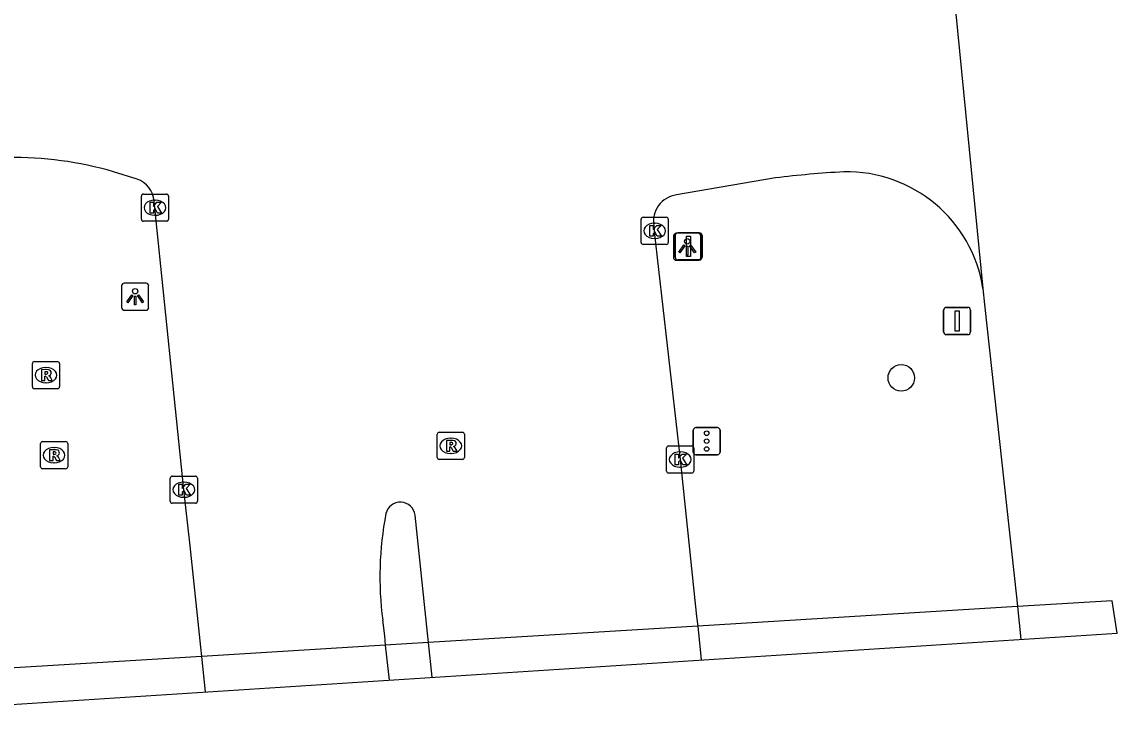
# Model space of a CAD drawing. Extents: x 160026 to 161302, y 384757 to 385701.
# Drawn here: x 161261.8 to 161302.13, y 384874.43 to 384900.03 of the extents above; entities that cross this region are included whole.
import ezdxf

# ---------------------------------------------------------------- set-up
doc = ezdxf.new("R2010")
doc.units = 0
for name, color, linetype in [('IMGEO_Boom', 7, 'Continuous'), ('IMGEO_Kolk', 7, 'Continuous'), ('IMGEO_Lichtpunt', 7, 'Continuous'), ('IMGEO_OVBaan_gesloten', 7, 'Continuous'), ('IMGEO_Portaal', 7, 'Continuous'), ('IMGEO_Rijbaan_regionaal_gesloten', 7, 'Continuous'), ('IMGEO_Rioolput', 7, 'Continuous'), ('IMGEO_Tunneldeel', 7, 'Continuous'), ('IMGEO_Verkeersbordpaal', 7, 'Continuous'), ('IMGEO_Verkeersregelinstallatiepaal', 7, 'Continuous')]:
    doc.layers.add(name, color=color, linetype=linetype)

msp = doc.modelspace()

# ---------------------------------------------------------------- linework, layer by layer
at = {"layer": 'IMGEO_Boom'}
msp.add_circle((161294.179, 384886.919), 0.489, dxfattribs=at)
at = {"layer": 'IMGEO_Kolk'}
for p, q in [((161266.195, 384892.761), (161266.195, 384893.613)), ((161266.27, 384893.687), (161267.122, 384893.687)), ((161266.683, 384893.467), (161266.708, 384893.467)), ((161267.196, 384893.613), (161267.196, 384892.761)), ((161267.122, 384892.687), (161266.27, 384892.687)), ((161266.706, 384892.907), (161266.681, 384892.907)), ((161284.598, 384891.906), (161284.598, 384892.758)), ((161284.673, 384892.832), (161285.525, 384892.832)), ((161285.599, 384892.758), (161285.599, 384891.906)), ((161285.086, 384892.612), (161285.111, 384892.612)), ((161285.525, 384891.832), (161284.673, 384891.832)), ((161285.109, 384892.052), (161285.084, 384892.052)), ((161285.536, 384883.487), (161285.536, 384884.339)), ((161285.611, 384884.413), (161286.463, 384884.413)), ((161286.024, 384884.193), (161286.049, 384884.193)), ((161286.537, 384884.339), (161286.537, 384883.487)), ((161286.463, 384883.413), (161285.611, 384883.413)), ((161286.047, 384883.633), (161286.022, 384883.633)), ((161267.259, 384882.375), (161267.259, 384883.227)), ((161267.334, 384883.301), (161268.186, 384883.301)), ((161267.747, 384883.081), (161267.772, 384883.081)), ((161268.26, 384883.227), (161268.26, 384882.375)), ((161268.186, 384882.301), (161267.334, 384882.301)), ((161267.77, 384882.521), (161267.745, 384882.521))]:
    msp.add_line(p, q, dxfattribs=at)
for points in [[(161266.195, 384892.761), (161266.195, 384893.613)], [(161266.27, 384893.687), (161267.122, 384893.687)], [(161267.196, 384893.613), (161267.196, 384892.761)], [(161266.516, 384893.387), (161266.639, 384893.387), (161266.639, 384893.236), (161266.769, 384893.387), (161266.933, 384893.387), (161266.787, 384893.236), (161266.94, 384892.987), (161266.788, 384892.987), (161266.703, 384893.151), (161266.639, 384893.084), (161266.639, 384892.987), (161266.516, 384892.987), (161266.516, 384893.387)], [(161267.122, 384892.687), (161266.27, 384892.687)], [(161284.598, 384891.906), (161284.598, 384892.758)], [(161284.673, 384892.832), (161285.525, 384892.832)], [(161285.599, 384892.758), (161285.599, 384891.906)], [(161284.919, 384892.532), (161285.042, 384892.532), (161285.042, 384892.381), (161285.172, 384892.532), (161285.336, 384892.532), (161285.19, 384892.381), (161285.343, 384892.132), (161285.191, 384892.132), (161285.106, 384892.296), (161285.042, 384892.229), (161285.042, 384892.132), (161284.919, 384892.132), (161284.919, 384892.532)], [(161285.525, 384891.832), (161284.673, 384891.832)], [(161285.536, 384883.487), (161285.536, 384884.339)], [(161285.611, 384884.413), (161286.463, 384884.413)], [(161286.537, 384884.339), (161286.537, 384883.487)], [(161285.857, 384884.113), (161285.98, 384884.113), (161285.98, 384883.962), (161286.11, 384884.113), (161286.274, 384884.113), (161286.128, 384883.962), (161286.281, 384883.713), (161286.129, 384883.713), (161286.044, 384883.877), (161285.98, 384883.81), (161285.98, 384883.713), (161285.857, 384883.713), (161285.857, 384884.113)], [(161286.463, 384883.413), (161285.611, 384883.413)], [(161267.259, 384882.375), (161267.259, 384883.227)], [(161267.334, 384883.301), (161268.186, 384883.301)], [(161267.58, 384883.001), (161267.703, 384883.001), (161267.703, 384882.85), (161267.833, 384883.001), (161267.997, 384883.001), (161267.851, 384882.85), (161268.004, 384882.601), (161267.852, 384882.601), (161267.767, 384882.765), (161267.703, 384882.698), (161267.703, 384882.601), (161267.58, 384882.601), (161267.58, 384883.001)], [(161268.26, 384883.227), (161268.26, 384882.375)], [(161268.186, 384882.301), (161267.334, 384882.301)]]:
    msp.add_lwpolyline(points, dxfattribs=at)
for centre, start, end in [((161266.272, 384893.611), 91.552, 178.448), ((161266.272, 384893.611), 91.552, 178.448), ((161267.12, 384893.611), 1.552, 88.448), ((161267.12, 384893.611), 1.552, 88.448), ((161266.272, 384892.763), 181.552, 268.448), ((161266.272, 384892.763), 181.552, 268.448), ((161267.12, 384892.763), 271.552, 358.448), ((161267.12, 384892.763), 271.552, 358.448), ((161284.675, 384892.756), 91.552, 178.448), ((161284.675, 384892.756), 91.552, 178.448), ((161285.523, 384892.756), 1.552, 88.448), ((161285.523, 384892.756), 1.552, 88.448), ((161284.675, 384891.908), 181.552, 268.448), ((161284.675, 384891.908), 181.552, 268.448), ((161285.523, 384891.908), 271.552, 358.448), ((161285.523, 384891.908), 271.552, 358.448), ((161285.613, 384884.337), 91.552, 178.448), ((161285.613, 384884.337), 91.552, 178.448), ((161286.461, 384884.337), 1.552, 88.448), ((161286.461, 384884.337), 1.552, 88.448), ((161285.613, 384883.489), 181.552, 268.448), ((161285.613, 384883.489), 181.552, 268.448), ((161286.461, 384883.489), 271.552, 358.448), ((161286.461, 384883.489), 271.552, 358.448), ((161267.336, 384883.225), 91.552, 178.448), ((161267.336, 384883.225), 91.552, 178.448), ((161268.184, 384883.225), 1.552, 88.448), ((161268.184, 384883.225), 1.552, 88.448), ((161267.336, 384882.377), 181.552, 268.448), ((161267.336, 384882.377), 181.552, 268.448), ((161268.184, 384882.377), 271.552, 358.448), ((161268.184, 384882.377), 271.552, 358.448)]:
    msp.add_arc(centre, 0.0765, start, end, dxfattribs=at)
for centre, major_axis, ratio, start_param, end_param in [((161266.682, 384893.187), (-0.387, 0.002), 0.722429, 4.712389, 7.853982), ((161266.707, 384893.187), (-0.39, 0.002), 0.717154, 1.570796, 4.712389), ((161285.085, 384892.332), (-0.387, 0.002), 0.722429, 4.712389, 7.853982), ((161285.11, 384892.332), (-0.39, 0.002), 0.717154, 1.570796, 4.712389), ((161286.023, 384883.913), (-0.387, 0.002), 0.722429, 4.712389, 7.853982), ((161286.048, 384883.913), (-0.39, 0.002), 0.717154, 1.570796, 4.712389), ((161267.746, 384882.801), (-0.387, 0.002), 0.722429, 4.712389, 7.853982), ((161267.771, 384882.801), (-0.39, 0.002), 0.717154, 1.570796, 4.712389)]:
    msp.add_ellipse(centre, major_axis=major_axis, ratio=ratio, start_param=start_param, end_param=end_param, dxfattribs=at)
at = {"layer": 'IMGEO_Lichtpunt'}
for p, q in [((161286.699, 384892.245), (161285.891, 384892.245)), ((161286.699, 384892.245), (161285.891, 384892.245)), ((161285.797, 384892.15), (161285.797, 384891.343)), ((161285.797, 384892.15), (161285.797, 384891.343)), ((161286.793, 384891.343), (161286.793, 384892.15)), ((161286.793, 384891.343), (161286.793, 384892.15)), ((161285.891, 384891.249), (161286.699, 384891.249)), ((161285.891, 384891.249), (161286.699, 384891.249)), ((161265.468, 384890.313), (161265.468, 384889.506)), ((161265.468, 384890.313), (161265.468, 384889.506)), ((161266.37, 384890.408), (161265.562, 384890.408)), ((161266.37, 384890.408), (161265.562, 384890.408)), ((161266.464, 384889.506), (161266.464, 384890.313)), ((161266.464, 384889.506), (161266.464, 384890.313)), ((161265.562, 384889.412), (161266.37, 384889.412)), ((161265.562, 384889.412), (161266.37, 384889.412))]:
    msp.add_line(p, q, dxfattribs=at)
for points in [[(161286.171, 384891.814), (161286.21, 384891.786), (161286.022, 384891.524), (161285.984, 384891.551), (161286.171, 384891.814)], [(161286.273, 384891.766), (161286.32, 384891.766), (161286.32, 384891.444), (161286.273, 384891.444), (161286.273, 384891.766)], [(161286.383, 384891.786), (161286.421, 384891.813), (161286.608, 384891.551), (161286.569, 384891.523), (161286.383, 384891.786)], [(161265.842, 384889.977), (161265.881, 384889.949), (161265.693, 384889.687), (161265.655, 384889.714), (161265.842, 384889.977)], [(161265.944, 384889.929), (161265.991, 384889.929), (161265.991, 384889.607), (161265.944, 384889.607), (161265.944, 384889.929)], [(161266.054, 384889.949), (161266.092, 384889.976), (161266.279, 384889.714), (161266.24, 384889.686), (161266.054, 384889.949)]]:
    msp.add_lwpolyline(points, dxfattribs=at)
for centre in [(161286.296, 384891.948), (161265.967, 384890.111)]:
    msp.add_circle(centre, 0.0994, dxfattribs=at)
for centre, start, end in [((161285.891, 384892.15), 90, 180), ((161285.891, 384892.15), 90, 180), ((161286.699, 384892.15), 0, 90), ((161286.699, 384892.15), 0, 90), ((161285.891, 384891.343), 180, 270), ((161285.891, 384891.343), 180, 270), ((161286.699, 384891.343), 270, 0), ((161286.699, 384891.343), 270, 360), ((161265.562, 384890.313), 90, 180), ((161265.562, 384890.313), 90, 180), ((161266.37, 384890.313), 0, 90), ((161266.37, 384890.313), 0, 90), ((161265.562, 384889.506), 180, 270), ((161265.562, 384889.506), 180, 270), ((161266.37, 384889.506), 270, 0), ((161266.37, 384889.506), 270, 360)]:
    msp.add_arc(centre, 0.0946, start, end, dxfattribs=at)
at = {"layer": 'IMGEO_OVBaan_gesloten'}
for points in [[(161296.044, 384901.838), (161297.186, 384890.215)], [(161297.186, 384890.215), (161297.245, 384889.619), (161298.417, 384878.861), (161298.456, 384878.497), (161298.587, 384877.294)]]:
    msp.add_lwpolyline(points, dxfattribs=at)
at = {"layer": 'IMGEO_Portaal'}
for p, q in [((161285.951, 384892.262), (161286.741, 384892.262)), ((161286.741, 384892.262), (161285.951, 384892.262)), ((161285.851, 384891.362), (161285.851, 384892.162)), ((161285.851, 384892.162), (161285.851, 384891.362)), ((161286.841, 384892.162), (161286.841, 384891.362)), ((161286.841, 384891.362), (161286.841, 384892.162)), ((161286.741, 384891.262), (161285.951, 384891.262)), ((161285.951, 384891.262), (161286.741, 384891.262))]:
    msp.add_line(p, q, dxfattribs=at)
msp.add_lwpolyline([(161286.271, 384892.137), (161286.421, 384892.137), (161286.421, 384891.387), (161286.271, 384891.387), (161286.271, 384892.137)], dxfattribs=at)
for centre, start, end in [((161285.951, 384892.162), 90, 180), ((161285.951, 384892.162), 90, 180), ((161286.741, 384892.162), 0, 90), ((161286.741, 384892.162), 360, 90), ((161285.951, 384891.362), 180, 270), ((161285.951, 384891.362), 180, 270), ((161286.741, 384891.362), 270, 0), ((161286.741, 384891.362), 270, 0)]:
    msp.add_arc(centre, 0.1, start, end, dxfattribs=at)
at = {"layer": 'IMGEO_Rijbaan_regionaal_gesloten'}
for points in [[(161266.041, 384894.242), (161265.168, 384894.509)], [(161289.551, 384894.281), (161285.9, 384893.654)], [(161268.554, 384875.356), (161268.417, 384876.662), (161268.381, 384876.999), (161267.988, 384880.74), (161267.76, 384882.801), (161266.696, 384893.187), (161266.666, 384893.431)], [(161285.061, 384892.518), (161285.082, 384892.305), (161286.037, 384883.913), (161286.643, 384878.131), (161286.681, 384877.777), (161286.811, 384876.534)], [(161276.904, 384875.895), (161276.769, 384877.172), (161276.733, 384877.516), (161276.274, 384881.867)], [(161275.081, 384877.998), (161275.143, 384877.418), (161275.179, 384877.075), (161275.316, 384875.792)]]:
    msp.add_lwpolyline(points, dxfattribs=at)
for centre, radius, start, end in [((161261.452, 384881.726), 13.312, 73.7918, 90.741), ((161293.864, 384860.302), 34.252, 93.0227, 97.2342), ((161292.163, 384889.422), 5.086, 8.9764, 91.1798), ((161265.699, 384893.332), 0.972, 5.8233, 69.4163), ((161286.032, 384892.679), 0.984, 97.6892, 189.4149), ((161275.732, 384881.796), 0.546, 7.4694, 166.5555), ((161287.261, 384879.59), 12.283, 169.051, 187.4466)]:
    msp.add_arc(centre, radius, start, end, dxfattribs=at)
at = {"layer": 'IMGEO_Rioolput'}
for p, q in [((161262.182, 384886.596), (161262.182, 384887.448)), ((161262.257, 384887.522), (161263.109, 384887.522)), ((161263.183, 384887.448), (161263.183, 384886.596)), ((161262.67, 384887.302), (161262.695, 384887.302)), ((161262.693, 384886.742), (161262.668, 384886.742)), ((161263.109, 384886.522), (161262.257, 384886.522)), ((161262.556, 384884.573), (161263.408, 384884.573)), ((161277.09, 384883.992), (161277.09, 384884.844)), ((161277.165, 384884.918), (161278.017, 384884.918)), ((161277.578, 384884.698), (161277.603, 384884.698)), ((161278.091, 384884.844), (161278.091, 384883.992)), ((161262.481, 384883.647), (161262.481, 384884.499)), ((161262.969, 384884.353), (161262.994, 384884.353)), ((161263.482, 384884.499), (161263.482, 384883.647)), ((161262.992, 384883.793), (161262.967, 384883.793)), ((161278.017, 384883.918), (161277.165, 384883.918)), ((161277.601, 384884.138), (161277.576, 384884.138)), ((161263.408, 384883.573), (161262.556, 384883.573))]:
    msp.add_line(p, q, dxfattribs=at)
for points in [[(161262.182, 384886.596), (161262.182, 384887.448)], [(161262.257, 384887.522), (161263.109, 384887.522)], [(161263.183, 384887.448), (161263.183, 384886.596)], [(161262.771, 384887.22), (161262.519, 384887.222), (161262.519, 384886.822)], [(161262.697, 384887.141), (161262.643, 384887.141), (161262.643, 384887.06)], [(161262.643, 384887.06), (161262.695, 384887.06)], [(161262.519, 384886.822), (161262.643, 384886.822), (161262.643, 384886.984), (161262.654, 384886.984)], [(161262.701, 384886.955), (161262.772, 384886.822), (161262.912, 384886.822), (161262.847, 384886.948)], [(161263.109, 384886.522), (161262.257, 384886.522)], [(161262.556, 384884.573), (161263.408, 384884.573)], [(161277.09, 384883.992), (161277.09, 384884.844)], [(161277.165, 384884.918), (161278.017, 384884.918)], [(161277.679, 384884.616), (161277.427, 384884.618), (161277.427, 384884.218)], [(161278.091, 384884.844), (161278.091, 384883.992)], [(161262.481, 384883.647), (161262.481, 384884.499)], [(161263.07, 384884.271), (161262.818, 384884.273), (161262.818, 384883.873)], [(161262.996, 384884.192), (161262.942, 384884.192), (161262.942, 384884.111)], [(161263.482, 384884.499), (161263.482, 384883.647)], [(161277.427, 384884.218), (161277.551, 384884.218), (161277.551, 384884.38), (161277.562, 384884.38)], [(161277.605, 384884.537), (161277.551, 384884.537), (161277.551, 384884.456)], [(161277.551, 384884.456), (161277.603, 384884.456)], [(161277.609, 384884.351), (161277.68, 384884.218), (161277.82, 384884.218), (161277.755, 384884.344)], [(161262.818, 384883.873), (161262.942, 384883.873), (161262.942, 384884.035), (161262.953, 384884.035)], [(161262.942, 384884.111), (161262.994, 384884.111)], [(161263, 384884.006), (161263.071, 384883.873), (161263.211, 384883.873), (161263.146, 384883.999)], [(161278.017, 384883.918), (161277.165, 384883.918)], [(161263.408, 384883.573), (161262.556, 384883.573)]]:
    msp.add_lwpolyline(points, dxfattribs=at)
for centre, radius, start, end in [((161262.259, 384887.446), 0.0765, 91.552, 178.448), ((161262.259, 384887.446), 0.0765, 91.552, 178.448), ((161263.107, 384887.446), 0.0765, 1.552, 88.448), ((161263.107, 384887.446), 0.0765, 1.552, 88.448), ((161262.679, 384887.249), 0.19, 274.7715, 282.9687), ((161262.703, 384887.045), 0.0964, 77.0061, 93.1865), ((161262.717, 384887.102), 0.0378, 276.6634, 79.6772), ((161262.77, 384887.11), 0.109, 350.3612, 89.416), ((161262.768, 384887.11), 0.112, 277.5842, 350.9817), ((161262.752, 384886.895), 0.108, 29.5134, 73.7905), ((161262.259, 384886.598), 0.0765, 181.552, 268.448), ((161262.259, 384886.598), 0.0765, 181.552, 268.448), ((161262.653, 384886.931), 0.0533, 26.0293, 88.6989), ((161263.107, 384886.598), 0.0765, 271.552, 358.448), ((161263.107, 384886.598), 0.0765, 271.552, 358.448), ((161262.558, 384884.497), 0.0765, 91.552, 178.448), ((161262.558, 384884.497), 0.0765, 91.552, 178.448), ((161263.406, 384884.497), 0.0765, 1.552, 88.448), ((161263.406, 384884.497), 0.0765, 1.552, 88.448), ((161277.167, 384884.842), 0.0765, 91.552, 178.448), ((161277.167, 384884.842), 0.0765, 91.552, 178.448), ((161277.678, 384884.506), 0.109, 350.3612, 89.416), ((161278.015, 384884.842), 0.0765, 1.552, 88.448), ((161278.015, 384884.842), 0.0765, 1.552, 88.448), ((161263.002, 384884.096), 0.0964, 77.0061, 93.1865), ((161263.016, 384884.153), 0.0378, 276.6634, 79.6772), ((161263.069, 384884.161), 0.109, 350.3612, 89.416), ((161277.561, 384884.327), 0.0533, 26.0293, 88.6989), ((161277.587, 384884.645), 0.19, 274.7715, 282.9687), ((161277.611, 384884.441), 0.0964, 77.0061, 93.1865), ((161277.625, 384884.498), 0.0378, 276.6634, 79.6772), ((161277.676, 384884.506), 0.112, 277.5842, 350.9817), ((161277.66, 384884.291), 0.108, 29.5134, 73.7905), ((161262.952, 384883.982), 0.0533, 26.0293, 88.6989), ((161262.978, 384884.3), 0.19, 274.7715, 282.9687), ((161263.067, 384884.161), 0.112, 277.5842, 350.9817), ((161263.051, 384883.946), 0.108, 29.5134, 73.7905), ((161277.167, 384883.994), 0.0765, 181.552, 268.448), ((161277.167, 384883.994), 0.0765, 181.552, 268.448), ((161278.015, 384883.994), 0.0765, 271.552, 358.448), ((161278.015, 384883.994), 0.0765, 271.552, 358.448), ((161262.558, 384883.649), 0.0765, 181.552, 268.448), ((161262.558, 384883.649), 0.0765, 181.552, 268.448), ((161263.406, 384883.649), 0.0765, 271.552, 358.448), ((161263.406, 384883.649), 0.0765, 271.552, 358.448)]:
    msp.add_arc(centre, radius, start, end, dxfattribs=at)
for centre, major_axis, ratio, start_param, end_param in [((161262.669, 384887.022), (-0.387, 0.002), 0.722429, 4.712389, 7.853982), ((161262.694, 384887.022), (-0.39, 0.002), 0.717154, 1.570796, 4.712389), ((161277.577, 384884.418), (-0.387, 0.002), 0.722429, 4.712389, 7.853982), ((161277.602, 384884.418), (-0.39, 0.002), 0.717154, 1.570796, 4.712389), ((161262.968, 384884.073), (-0.387, 0.002), 0.722429, 4.712389, 7.853982), ((161262.993, 384884.073), (-0.39, 0.002), 0.717154, 1.570796, 4.712389)]:
    msp.add_ellipse(centre, major_axis=major_axis, ratio=ratio, start_param=start_param, end_param=end_param, dxfattribs=at)
at = {"layer": 'IMGEO_Tunneldeel'}
msp.add_lwpolyline([(161302.126, 384877.522), (161301.949, 384878.71), (161298.456, 384878.497), (161286.681, 384877.777), (161276.769, 384877.172), (161275.179, 384877.075), (161268.417, 384876.662), (161260.696, 384876.19), (161257.221, 384875.978), (161254.528, 384875.814), (161254.018, 384875.783), (161254.166, 384874.428)], close=True, dxfattribs=at)
at = {"layer": 'IMGEO_Verkeersbordpaal'}
for p, q in [((161295.738, 384888.614), (161295.738, 384889.414)), ((161295.738, 384889.414), (161295.738, 384888.614)), ((161295.838, 384889.514), (161296.628, 384889.514)), ((161296.628, 384889.514), (161295.838, 384889.514)), ((161296.728, 384889.414), (161296.728, 384888.614)), ((161296.728, 384888.614), (161296.728, 384889.414)), ((161296.628, 384888.514), (161295.838, 384888.514)), ((161295.838, 384888.514), (161296.628, 384888.514))]:
    msp.add_line(p, q, dxfattribs=at)
msp.add_lwpolyline([(161296.158, 384889.389), (161296.308, 384889.389), (161296.308, 384888.639), (161296.158, 384888.639), (161296.158, 384889.389)], dxfattribs=at)
for centre, start, end in [((161295.838, 384889.414), 90, 180), ((161295.838, 384889.414), 90, 180), ((161296.628, 384889.414), 0, 90), ((161296.628, 384889.414), 360, 90), ((161295.838, 384888.614), 180, 270), ((161295.838, 384888.614), 180, 270), ((161296.628, 384888.614), 270, 0), ((161296.628, 384888.614), 270, 0)]:
    msp.add_arc(centre, 0.1, start, end, dxfattribs=at)
at = {"layer": 'IMGEO_Verkeersregelinstallatiepaal'}
for p, q in [((161286.518, 384884.19), (161286.518, 384884.99)), ((161286.518, 384884.99), (161286.518, 384884.19)), ((161286.618, 384885.09), (161287.408, 384885.09)), ((161287.408, 384885.09), (161286.618, 384885.09)), ((161287.508, 384884.99), (161287.508, 384884.19)), ((161287.508, 384884.19), (161287.508, 384884.99)), ((161287.408, 384884.09), (161286.618, 384884.09)), ((161286.618, 384884.09), (161287.408, 384884.09))]:
    msp.add_line(p, q, dxfattribs=at)
for centre in [(161287.013, 384884.88), (161287.013, 384884.59), (161287.013, 384884.3)]:
    msp.add_circle(centre, 0.085, dxfattribs=at)
for centre, start, end in [((161286.618, 384884.99), 90, 180), ((161286.618, 384884.99), 90, 180), ((161287.408, 384884.99), 0, 90), ((161287.408, 384884.99), 360, 90), ((161286.618, 384884.19), 180, 270), ((161286.618, 384884.19), 180, 270), ((161287.408, 384884.19), 270, 0), ((161287.408, 384884.19), 270, 0)]:
    msp.add_arc(centre, 0.1, start, end, dxfattribs=at)

doc.saveas('drawing.dxf')
